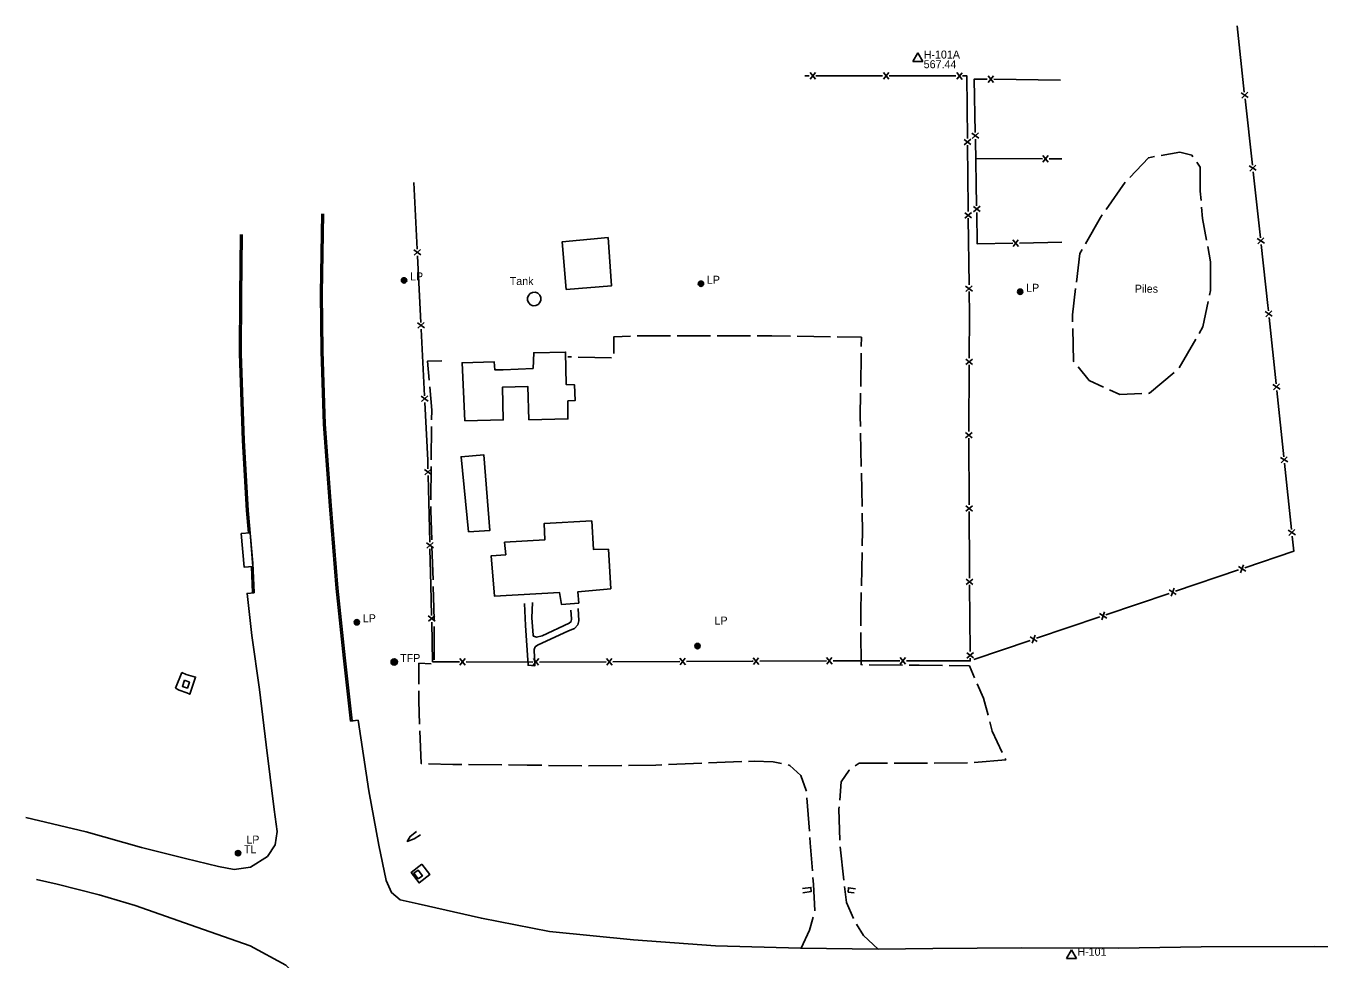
# Model space of a CAD drawing. Extents: x 2402803 to 2427059, y 6985292 to 6997652.
# Drawn here: x 2409198 to 2409974, y 6996532 to 6997092 of the extents above; entities that cross this region are included whole.
import ezdxf

# ---------------------------------------------------------------- set-up
doc = ezdxf.new("R2010")
doc.units = 0
for name, color, linetype in [('p_control ground ctrl', 7, 'Continuous'), ('p_drainage conc drain', 7, 'Continuous'), ('p_dtm sidewalk', 7, 'Continuous'), ('p_dtm stock pile', 7, 'Continuous'), ('p_road - paved curb', 7, 'Continuous'), ('p_road bridge end', 7, 'Continuous'), ('p_road dirt road', 7, 'Continuous'), ('p_structure building', 7, 'Continuous'), ('p_structure fence', 7, 'Continuous'), ('p_structure general', 7, 'Continuous'), ('p_structure slab', 7, 'Continuous'), ('p_utility manhole', 7, 'Continuous'), ('V7 LEVEL 31', 7, 'Continuous')]:
    doc.layers.add(name, color=color, linetype=linetype)

msp = doc.modelspace()

# ---------------------------------------------------------------- linework, layer by layer
at = {"layer": 'p_control ground ctrl'}
for p, q in [((2409733.05, 6997075.43), (2409730.05, 6997070.23)), ((2409730.05, 6997070.23), (2409736.05, 6997070.23)), ((2409736.05, 6997070.23), (2409733.05, 6997075.43)), ((2409733.05, 6997071.95), (2409733.05, 6997071.99)), ((2409825.26, 6996537.23), (2409822.26, 6996532.03)), ((2409825.26, 6996537.23), (2409822.26, 6996532.03)), ((2409828.26, 6996532.03), (2409825.26, 6996537.23)), ((2409828.26, 6996532.03), (2409825.26, 6996537.23)), ((2409825.26, 6996533.75), (2409825.26, 6996533.79)), ((2409825.26, 6996533.75), (2409825.26, 6996533.79)), ((2409822.26, 6996532.03), (2409828.26, 6996532.03)), ((2409822.26, 6996532.03), (2409828.26, 6996532.03))]:
    msp.add_line(p, q, dxfattribs=at)
at = {"layer": 'p_drainage conc drain'}
for points in [[(2409287.69, 6996694.26), (2409291.58, 6996703.57)], [(2409291.58, 6996703.57), (2409294.13, 6996702.48), (2409296.98, 6996701.72), (2409299.79, 6996700.94), (2409296.26, 6996690.57), (2409294.59, 6996691.37), (2409289.94, 6996693.13), (2409287.69, 6996694.26)]]:
    msp.add_lwpolyline(points, dxfattribs=at)
at = {"layer": 'p_dtm sidewalk'}
for points in [[(2409529.33, 6996742.05), (2409529.81, 6996734.72), (2409529.04, 6996732.28), (2409527.16, 6996730), (2409523.53, 6996728.64), (2409504.87, 6996720.11), (2409503.58, 6996719.01), (2409503.02, 6996717.42), (2409503.43, 6996707.71), (2409499.28, 6996708.04), (2409497.79, 6996731.92), (2409497.16, 6996745.09)], [(2409501.85, 6996745.75), (2409501.55, 6996736.47), (2409502.4, 6996726.14), (2409502.57, 6996725.44), (2409504.39, 6996724.93), (2409507.76, 6996725.73), (2409523.85, 6996733.23), (2409525.11, 6996734.32), (2409525.35, 6996735.92), (2409524.94, 6996740.98)]]:
    msp.add_lwpolyline(points, dxfattribs=at)
at = {"layer": 'p_dtm stock pile'}
for p, q in [((2409900.48, 6997009.77), (2409902.59, 6997006.75)), ((2409846.03, 6996981.39), (2409857.58, 6996997.72)), ((2409907.02, 6996959.12), (2409908.76, 6996950.01)), ((2409899.85, 6996903.64), (2409889.81, 6996886.34))]:
    msp.add_line(p, q, dxfattribs=at)
for points in [[(2409879.06, 6997013.81), (2409890.29, 6997015.77), (2409897.55, 6997013.96), (2409898.19, 6997013.04)], [(2409860.24, 6997000.7), (2409871.42, 6997012.48), (2409875.12, 6997013.13)], [(2409902.59, 6997006.75), (2409902.59, 6996992.37), (2409903, 6996986.77)], [(2409833.62, 6996960.88), (2409842.61, 6996976.55), (2409843.72, 6996978.13)], [(2409903.3, 6996982.79), (2409903.8, 6996976), (2409906.27, 6996963.05)], [(2409828.21, 6996937.9), (2409830.25, 6996955), (2409831.63, 6996957.41)], [(2409908.76, 6996950.01), (2409908.68, 6996932.87), (2409908.1, 6996930.07)], [(2409825.96, 6996914.04), (2409825.86, 6996918.23), (2409827.73, 6996933.92)], [(2409907.28, 6996926.16), (2409904.13, 6996911.01), (2409901.86, 6996907.1)], [(2409826.7, 6996890.12), (2409826.51, 6996890.35), (2409826.05, 6996910.04)], [(2409844.46, 6996874.89), (2409835.9, 6996878.81), (2409829.22, 6996887.02)], [(2409886.88, 6996883.65), (2409872.07, 6996871.13), (2409871.46, 6996871.11)], [(2409867.47, 6996870.95), (2409854.2, 6996870.42), (2409848.09, 6996873.22)]]:
    msp.add_lwpolyline(points, dxfattribs=at)
at = {"layer": 'p_road - paved curb'}
for points in [[(2409375.5, 6996978.81), (2409374.68, 6996930.98), (2409375.21, 6996896.4), (2409376.61, 6996852.64), (2409380.2, 6996803.68), (2409384.16, 6996754.12), (2409388.58, 6996712.31), (2409392.76, 6996674.51)], [(2409376.5, 6996978.79), (2409375.68, 6996930.98), (2409376.21, 6996896.42), (2409377.61, 6996852.69), (2409381.2, 6996803.76), (2409385.16, 6996754.21), (2409389.57, 6996712.42), (2409393.75, 6996674.62)], [(2409331.57, 6996787.46), (2409330.4, 6996800.83), (2409328.05, 6996842.76), (2409326.21, 6996895), (2409326.43, 6996929.34), (2409326.7, 6996966.47)], [(2409334.98, 6996751.52), (2409334.17, 6996769.21), (2409331.4, 6996800.9), (2409329.05, 6996842.81), (2409327.21, 6996895.01), (2409327.43, 6996929.33), (2409327.7, 6996966.46)], [(2409333.98, 6996751.47), (2409333.27, 6996767.02)], [(2409197.99, 6996616.59), (2409234.07, 6996608.08), (2409267.44, 6996598.63), (2409293.78, 6996592.12), (2409313.57, 6996587.34), (2409323.04, 6996585.52), (2409332.82, 6996586.99), (2409342.88, 6996593.24), (2409347.48, 6996600.37), (2409348.79, 6996608.36), (2409346.89, 6996621.54), (2409342.1, 6996660.34), (2409338.07, 6996693.5), (2409333.53, 6996725.95), (2409330.73, 6996751.06), (2409334.96, 6996751.52)], [(2409392.76, 6996674.51), (2409397.3, 6996675.06), (2409403.66, 6996632.78), (2409409.73, 6996600.01), (2409414.13, 6996578.93), (2409417.44, 6996571.62), (2409422.58, 6996567.39), (2409433.32, 6996564.9), (2409471.33, 6996556.26), (2409512.05, 6996548.32), (2409562.55, 6996543.3), (2409611.82, 6996539.71), (2409662.65, 6996538.26), (2409709.41, 6996537.72), (2409742.07, 6996538.18), (2409795.37, 6996538.43), (2409853.43, 6996538.32), (2409903.09, 6996539.09), (2409971.29, 6996539.21), (2410036.97, 6996539.03)], [(2409387.47, 6996452.07), (2409383.47, 6996452.56), (2409376.67, 6996481.88), (2409369.62, 6996506.78), (2409362.74, 6996518.94), (2409354.01, 6996528.11), (2409332.61, 6996539.71), (2409300.59, 6996550.97), (2409263.56, 6996563.93), (2409241.91, 6996570.28), (2409216.76, 6996576.7), (2409204.37, 6996579.52)]]:
    msp.add_lwpolyline(points, dxfattribs=at)
at = {"layer": 'p_road bridge end'}
for points in [[(2409334.16, 6996767.31), (2409332.48, 6996787.45), (2409327.18, 6996787.01), (2409328.86, 6996766.87)], [(2409293.17, 6996698.98), (2409296.15, 6996697.94), (2409294.89, 6996694.32), (2409291.91, 6996695.36)]]:
    msp.add_lwpolyline(points, close=True, dxfattribs=at)
for points in [[(2409432.44, 6996608.21), (2409428.48, 6996605.3), (2409426.8, 6996602.3), (2409430.87, 6996603.88), (2409434.77, 6996606.38)], [(2409664.12, 6996571.52), (2409669.19, 6996572.33), (2409668.95, 6996574.79), (2409663.92, 6996574.12)], [(2409695.7, 6996573.97), (2409691.47, 6996574.56), (2409691.35, 6996571.98), (2409694.9, 6996571.45)]]:
    msp.add_lwpolyline(points, dxfattribs=at)
at = {"layer": 'p_road dirt road'}
for p, q in [((2409584.74, 6996905.68), (2409564.74, 6996905.68)), ((2409608.73, 6996905.68), (2409588.73, 6996905.68)), ((2409632.73, 6996905.68), (2409612.73, 6996905.68)), ((2409680.72, 6996905.1), (2409660.73, 6996905.43)), ((2409525.42, 6996892.98), (2409523.12, 6996893.04)), ((2409549.41, 6996892.34), (2409529.42, 6996892.87)), ((2409698.82, 6996875.3), (2409699.09, 6996895.3)), ((2409441.19, 6996831.17), (2409441.38, 6996851.17)), ((2409699.16, 6996827.32), (2409698.77, 6996847.31)), ((2409440.97, 6996807.17), (2409441.16, 6996827.17)), ((2409699.62, 6996803.33), (2409699.23, 6996823.32)), ((2409442.28, 6996759.2), (2409441.62, 6996779.19)), ((2409699.25, 6996755.58), (2409699.64, 6996775.57)), ((2409442.88, 6996711.23), (2409442.85, 6996731.22)), ((2409723.86, 6996708.16), (2409703.86, 6996708.33)), ((2409627.47, 6996650.19), (2409607.49, 6996649.41)), ((2409483.53, 6996648.29), (2409463.54, 6996648.44)), ((2409531.53, 6996647.67), (2409511.53, 6996647.97)), ((2409555.52, 6996647.9), (2409535.53, 6996647.63)), ((2409603.5, 6996649.25), (2409583.51, 6996648.47)), ((2409742.93, 6996649.36), (2409762.93, 6996649.52)), ((2409668.02, 6996608.57), (2409666.53, 6996628.52)), ((2409688.65, 6996579.17), (2409686.43, 6996599.05))]:
    msp.add_line(p, q, dxfattribs=at)
for points in [[(2409560.74, 6996905.51), (2409550.68, 6996904.96), (2409550.68, 6996895.04)], [(2409656.73, 6996905.5), (2409645.47, 6996905.68), (2409636.73, 6996905.68)], [(2409699.15, 6996899.3), (2409699.22, 6996904.8), (2409684.72, 6996905.04)], [(2409439.93, 6996879.1), (2409438.96, 6996890.49), (2409447.52, 6996890.64)], [(2409441.42, 6996855.17), (2409441.47, 6996861.03), (2409440.27, 6996875.11)], [(2409698.7, 6996851.31), (2409698.58, 6996857.34), (2409698.77, 6996871.3)], [(2409441.49, 6996783.19), (2409440.91, 6996800.83), (2409440.93, 6996803.17)], [(2409699.72, 6996779.57), (2409699.9, 6996788.59), (2409699.9, 6996788.59), (2409699.69, 6996799.33)], [(2409442.85, 6996735.22), (2409442.84, 6996742.2), (2409442.41, 6996755.2)], [(2409699, 6996731.59), (2409698.96, 6996740.79), (2409699.17, 6996751.58)], [(2409699.86, 6996708.36), (2409699.09, 6996708.37), (2409699.01, 6996727.59)], [(2409433.73, 6996696.67), (2409433.83, 6996709.26), (2409441.22, 6996708.96)], [(2409747.85, 6996707.89), (2409733.92, 6996708.08), (2409727.86, 6996708.13)], [(2409767.18, 6996700.5), (2409764.02, 6996707.66), (2409751.85, 6996707.83)], [(2409775.28, 6996677.99), (2409772.6, 6996688.22), (2409768.8, 6996696.84)], [(2409434.23, 6996672.68), (2409433.65, 6996686.66), (2409433.7, 6996692.67)], [(2409783.77, 6996655.68), (2409777.78, 6996668.43), (2409776.29, 6996674.12)], [(2409435.55, 6996649.04), (2409435.2, 6996649.05), (2409434.39, 6996668.68)], [(2409651.35, 6996649.01), (2409646.38, 6996650.04), (2409634.84, 6996650.48), (2409631.47, 6996650.35)], [(2409766.93, 6996649.62), (2409785.88, 6996651.19), (2409785.47, 6996652.07)], [(2409459.54, 6996648.47), (2409454.19, 6996648.51), (2409439.55, 6996648.93)], [(2409507.53, 6996648.04), (2409498.82, 6996648.17), (2409487.53, 6996648.26)], [(2409579.52, 6996648.31), (2409575.91, 6996648.17), (2409559.52, 6996647.95)], [(2409666.23, 6996632.51), (2409666.2, 6996632.89), (2409662.88, 6996641.84), (2409656.41, 6996647.96), (2409655.27, 6996648.2)], [(2409686.23, 6996627.02), (2409687.08, 6996638.13), (2409691.84, 6996645.14), (2409692.16, 6996645.36)], [(2409695.47, 6996647.6), (2409698.01, 6996649.33), (2409714.93, 6996649.29)], [(2409718.93, 6996649.29), (2409731.35, 6996649.26), (2409738.93, 6996649.32)], [(2409686.28, 6996603.05), (2409685.81, 6996621.62), (2409685.92, 6996623.04)], [(2409669.89, 6996584.65), (2409668.54, 6996601.58), (2409668.32, 6996604.59)], [(2409671.22, 6996560.7), (2409671.25, 6996560.84), (2409670.55, 6996576.4), (2409670.21, 6996580.66)], [(2409694.52, 6996556.16), (2409690.33, 6996565.7), (2409689.14, 6996575.2)], [(2409663.05, 6996538.26), (2409668.2, 6996549.01), (2409670.22, 6996556.83)], [(2409709.37, 6996537.72), (2409700.45, 6996545.82), (2409696.33, 6996552.61)]]:
    msp.add_lwpolyline(points, dxfattribs=at)
at = {"layer": 'p_structure building'}
for points in [[(2409547.41, 6996964.6), (2409549.4, 6996935.71), (2409522.15, 6996933.45), (2409519.83, 6996962.07)], [(2409461.25, 6996854.7), (2409459.72, 6996889.46), (2409478.99, 6996889.97), (2409479.27, 6996885.24), (2409484.25, 6996885.22), (2409502.24, 6996886.08), (2409502.68, 6996895.44), (2409521.83, 6996895.89), (2409522.21, 6996876.37), (2409527.13, 6996876.24), (2409527.49, 6996866.76), (2409523.16, 6996866.55), (2409523.18, 6996855.79), (2409499.8, 6996855.31), (2409499.15, 6996875.19), (2409483.91, 6996874.74), (2409484.41, 6996855.21)], [(2409463.46, 6996787.97), (2409459.07, 6996833.1), (2409472.76, 6996834.23), (2409476.36, 6996788.93)], [(2409548.85, 6996753.77), (2409529.21, 6996752.13), (2409529.72, 6996745.29), (2409519.24, 6996744.51), (2409518.12, 6996751.75), (2409479.1, 6996749.54), (2409477.16, 6996773.7), (2409485.91, 6996774.33), (2409485.14, 6996781.76), (2409509.34, 6996783.26), (2409508.99, 6996793.06), (2409537.46, 6996794.63), (2409538.63, 6996777.38), (2409547.45, 6996777.63)]]:
    msp.add_lwpolyline(points, close=True, dxfattribs=at)
at = {"layer": 'p_structure fence'}
for p, q in [((2409924.61, 6997091.56), (2409928.98, 6997051.8)), ((2409667.97, 6997061.64), (2409665.37, 6997061.64)), ((2409671.78, 6997063.6), (2409668.57, 6997059.61)), ((2409668.58, 6997063.61), (2409671.77, 6997059.6)), ((2409711.97, 6997061.58), (2409671.97, 6997061.63)), ((2409715.78, 6997063.54), (2409712.57, 6997059.55)), ((2409712.58, 6997063.55), (2409715.77, 6997059.54)), ((2409755.97, 6997061.52), (2409715.97, 6997061.57)), ((2409759.78, 6997063.48), (2409756.57, 6997059.49)), ((2409756.58, 6997063.49), (2409759.77, 6997059.48)), ((2409778.6, 6997061.49), (2409775.36, 6997057.53)), ((2409775.4, 6997061.53), (2409778.56, 6997057.49)), ((2409818.78, 6997059.08), (2409778.78, 6997059.52)), ((2409927.05, 6997051.39), (2409931.37, 6997048.64)), ((2409927.4, 6997048.21), (2409931.02, 6997051.82)), ((2409929.42, 6997047.83), (2409933.79, 6997008.07)), ((2409764.89, 6997020.31), (2409760.86, 6997023.47)), ((2409764.86, 6997023.51), (2409760.89, 6997020.27)), ((2409765.58, 6997027.26), (2409769.64, 6997024.14)), ((2409765.64, 6997024.06), (2409769.58, 6997027.34)), ((2409767.62, 6997023.5), (2409768.37, 6996983.51)), ((2409767.84, 6997011.98), (2409807.84, 6997011.79)), ((2409808.03, 6997009.82), (2409811.25, 6997013.8)), ((2409811.23, 6997009.8), (2409808.05, 6997013.82)), ((2409811.84, 6997011.77), (2409819.56, 6997011.73)), ((2409931.85, 6997007.65), (2409936.18, 6997004.91)), ((2409932.2, 6997004.47), (2409935.83, 6997008.09)), ((2409934.23, 6997004.09), (2409938.6, 6996964.33)), ((2409430.72, 6996997.54), (2409432.73, 6996957.59)), ((2409765.31, 6996976.34), (2409761.27, 6996979.49)), ((2409765.27, 6996979.54), (2409761.31, 6996976.29)), ((2409763.82, 6996936.12), (2409763.34, 6996976.12)), ((2409766.41, 6996983.27), (2409770.47, 6996980.15)), ((2409766.47, 6996980.07), (2409770.41, 6996983.35)), ((2409793.45, 6996959.28), (2409790.17, 6996963.21)), ((2409790.26, 6996959.21), (2409793.37, 6996963.28)), ((2409794.01, 6996961.26), (2409819.47, 6996961.8)), ((2409936.66, 6996963.92), (2409940.99, 6996961.18)), ((2409937.01, 6996960.74), (2409940.64, 6996964.36)), ((2409430.78, 6996957.29), (2409434.93, 6996954.3)), ((2409430.94, 6996954.1), (2409434.77, 6996957.49)), ((2409765.84, 6996932.34), (2409761.8, 6996935.5)), ((2409765.8, 6996935.54), (2409761.84, 6996932.3)), ((2409941.46, 6996920.19), (2409945.77, 6996917.43)), ((2409941.8, 6996917.01), (2409945.44, 6996920.61)), ((2409943.82, 6996916.62), (2409948.03, 6996876.86)), ((2409432.99, 6996913.35), (2409437.14, 6996910.35)), ((2409433.15, 6996910.15), (2409436.98, 6996913.55)), ((2409435.15, 6996909.65), (2409437.14, 6996869.7)), ((2409765.91, 6996891.53), (2409761.9, 6996888.34)), ((2409765.9, 6996888.33), (2409761.91, 6996891.54)), ((2409763.79, 6996848.15), (2409763.93, 6996888.13)), ((2409946.1, 6996876.45), (2409950.41, 6996873.69)), ((2409946.43, 6996873.27), (2409950.07, 6996876.87)), ((2409435.18, 6996869.4), (2409439.34, 6996866.41)), ((2409435.34, 6996866.21), (2409439.18, 6996869.6)), ((2409948.46, 6996872.88), (2409952.67, 6996833.11)), ((2409765.75, 6996844.36), (2409761.74, 6996847.54)), ((2409765.74, 6996847.56), (2409761.75, 6996844.34)), ((2409763.95, 6996804.16), (2409763.78, 6996844.15)), ((2409950.73, 6996832.71), (2409955.05, 6996829.95)), ((2409951.07, 6996829.53), (2409954.71, 6996833.13)), ((2409953.09, 6996829.14), (2409957.31, 6996789.37)), ((2409437.24, 6996825.5), (2409441.32, 6996822.41)), ((2409437.33, 6996822.31), (2409441.24, 6996825.61)), ((2409439.31, 6996821.76), (2409440.34, 6996781.79)), ((2409765.94, 6996800.37), (2409761.92, 6996803.56)), ((2409765.92, 6996803.57), (2409761.94, 6996800.36)), ((2409955.37, 6996788.97), (2409959.68, 6996786.21)), ((2409955.71, 6996785.78), (2409959.35, 6996789.39)), ((2409438.37, 6996781.54), (2409442.45, 6996778.45)), ((2409438.46, 6996778.34), (2409442.37, 6996781.64)), ((2409925.49, 6996767.27), (2409929.81, 6996764.51)), ((2409928.52, 6996768.3), (2409926.77, 6996763.48)), ((2409766.17, 6996756.4), (2409762.14, 6996759.56)), ((2409766.14, 6996759.6), (2409762.17, 6996756.36)), ((2409925.55, 6996765.21), (2409887.67, 6996752.39)), ((2409764.55, 6996716.18), (2409764.2, 6996756.18)), ((2409883.88, 6996751.11), (2409845.99, 6996738.29)), ((2409883.81, 6996753.17), (2409888.13, 6996750.41)), ((2409886.84, 6996754.2), (2409885.1, 6996749.38)), ((2409439.41, 6996737.58), (2409443.48, 6996734.46)), ((2409439.48, 6996734.38), (2409443.41, 6996737.66)), ((2409842.2, 6996737.01), (2409804.31, 6996724.19)), ((2409842.13, 6996739.07), (2409846.45, 6996736.3)), ((2409845.17, 6996740.09), (2409843.42, 6996735.28)), ((2409800.52, 6996722.91), (2409766.68, 6996711.46)), ((2409800.46, 6996724.97), (2409804.77, 6996722.2)), ((2409803.49, 6996725.99), (2409801.74, 6996721.18)), ((2409458.43, 6996708.1), (2409461.64, 6996712.09)), ((2409461.63, 6996708.09), (2409458.44, 6996712.1)), ((2409502.43, 6996707.98), (2409505.64, 6996711.97)), ((2409505.63, 6996707.97), (2409502.44, 6996711.98)), ((2409549.64, 6996708.12), (2409546.42, 6996712.11)), ((2409546.44, 6996708.11), (2409549.62, 6996712.12)), ((2409593.64, 6996708.28), (2409590.42, 6996712.27)), ((2409590.44, 6996708.27), (2409593.62, 6996712.28)), ((2409637.64, 6996708.44), (2409634.42, 6996712.42)), ((2409634.44, 6996708.42), (2409637.62, 6996712.44)), ((2409681.64, 6996708.7), (2409678.41, 6996712.68)), ((2409678.44, 6996708.68), (2409681.61, 6996712.7)), ((2409722.42, 6996708.67), (2409725.62, 6996712.67)), ((2409725.62, 6996708.67), (2409722.42, 6996712.67)), ((2409766.55, 6996712.4), (2409762.53, 6996715.56)), ((2409766.53, 6996715.6), (2409762.55, 6996712.36)), ((2409462.23, 6996710.06), (2409502.23, 6996709.95)), ((2409506.23, 6996709.94), (2409546.23, 6996710.08)), ((2409550.23, 6996710.1), (2409590.23, 6996710.24)), ((2409638.23, 6996710.42), (2409678.23, 6996710.65))]:
    msp.add_line(p, q, dxfattribs=at)
for points in [[(2409762.88, 6997024.09), (2409762.53, 6997061.51), (2409759.97, 6997061.51)], [(2409774.78, 6997059.56), (2409766.94, 6997059.65), (2409767.54, 6997027.5)], [(2409763.3, 6996980.12), (2409763.27, 6996982.34), (2409762.92, 6997020.09)], [(2409768.45, 6996979.51), (2409768.8, 6996960.73), (2409790.01, 6996961.18)], [(2409939.04, 6996960.36), (2409943.06, 6996923.78), (2409943.4, 6996920.6)], [(2409432.94, 6996953.6), (2409434.56, 6996921.37), (2409434.95, 6996913.65)], [(2409763.94, 6996892.13), (2409764.03, 6996918.63), (2409763.87, 6996932.12)], [(2409437.34, 6996865.71), (2409439.07, 6996831.11), (2409439.21, 6996825.76)], [(2409764.16, 6996760.18), (2409764.11, 6996766.4), (2409763.97, 6996800.17)], [(2409957.73, 6996785.4), (2409958.68, 6996776.42), (2409929.34, 6996766.49)], [(2409440.44, 6996777.8), (2409441, 6996756.06), (2409441.38, 6996737.82)], [(2409441.46, 6996733.82), (2409441.95, 6996710.11), (2409458.23, 6996710.07)], [(2409726.22, 6996710.63), (2409764.6, 6996710.57), (2409764.59, 6996712.18)], [(2409594.23, 6996710.25), (2409633.74, 6996710.39), (2409634.23, 6996710.39)], [(2409682.23, 6996710.67), (2409686.65, 6996710.7), (2409722.22, 6996710.64)]]:
    msp.add_lwpolyline(points, dxfattribs=at)
at = {"layer": 'p_structure general'}
msp.add_lwpolyline([(2409433.41, 6996579.89), (2409435.86, 6996581.71), (2409433.27, 6996585.19), (2409430.82, 6996583.37)], close=True, dxfattribs=at)
msp.add_ellipse((2409502.97, 6996927.71), major_axis=(-0.68, -4.03), ratio=0.994556, dxfattribs=at)
at = {"layer": 'p_structure slab'}
msp.add_lwpolyline([(2409435.61, 6996588.71), (2409429.11, 6996583.62), (2409433.91, 6996577.48), (2409440.41, 6996582.57)], close=True, dxfattribs=at)
at = {"layer": 'p_utility manhole'}
for centre, radius in [((2409424.89, 6996938.87), 1.6), ((2409424.89, 6996938.87), 1.3), ((2409424.89, 6996938.87), 1), ((2409424.89, 6996938.87), 0.539), ((2409424.89, 6996938.87), 0.192), ((2409602.96, 6996936.85), 1.6), ((2409602.96, 6996936.85), 1.3), ((2409602.96, 6996936.85), 1), ((2409602.96, 6996936.85), 0.539), ((2409602.96, 6996936.85), 0.192), ((2409794.5, 6996932.05), 1.6), ((2409794.5, 6996932.05), 1.3), ((2409794.5, 6996932.05), 1), ((2409794.5, 6996932.05), 0.539), ((2409794.5, 6996932.05), 0.192), ((2409396.54, 6996733.79), 1.6), ((2409396.54, 6996733.79), 1.3), ((2409396.54, 6996733.79), 1), ((2409396.54, 6996733.79), 0.539), ((2409396.54, 6996733.79), 0.192), ((2409600.95, 6996719.53), 1.6), ((2409600.95, 6996719.53), 1.3), ((2409600.95, 6996719.53), 1), ((2409600.95, 6996719.53), 0.539), ((2409600.95, 6996719.53), 0.192), ((2409418.97, 6996709.97), 1.9), ((2409418.97, 6996709.97), 1.44), ((2409418.97, 6996709.97), 0.973), ((2409418.97, 6996709.97), 0.539), ((2409418.97, 6996709.97), 0.192), ((2409325.31, 6996595.28), 1.6), ((2409325.31, 6996595.28), 1.3), ((2409325.31, 6996595.28), 1), ((2409325.31, 6996595.28), 0.539), ((2409325.31, 6996595.28), 0.192)]:
    msp.add_circle(centre, radius, dxfattribs=at)

# ---------------------------------------------------------------- texts
at = {"layer": 'p_control ground ctrl'}
for s, p in [('  H-101A', (2409733.05, 6997071.95)), ('  H-101', (2409825.26, 6996533.75))]:
    msp.add_text(s, height=4.8, dxfattribs=at).set_placement(p)
at = {"layer": 'p_dtm stock pile'}
msp.add_text('Piles', height=4.8, dxfattribs=at).set_placement((2409863.29, 6996931.49))
at = {"layer": 'p_structure general'}
msp.add_text('Tank', height=4.8, dxfattribs=at).set_placement((2409488.28, 6996936.08))
at = {"layer": 'p_utility manhole'}
for s, p in [('  LP', (2409424.89, 6996938.87)), ('  LP', (2409602.96, 6996936.85)), ('  LP', (2409794.5, 6996932.05)), ('  LP', (2409396.54, 6996733.79)), ('  LP', (2409607.55, 6996732.45)), ('  TFP', (2409418.97, 6996709.97)), ('LP', (2409330.26, 6996601.05)), ('  TL', (2409325.31, 6996595.28))]:
    msp.add_text(s, height=4.8, dxfattribs=at).set_placement(p)
at = {"layer": 'V7 LEVEL 31'}
msp.add_text('  567.44', height=4.8, dxfattribs=at).set_placement((2409733.05, 6997066.15))

doc.saveas('drawing.dxf')
